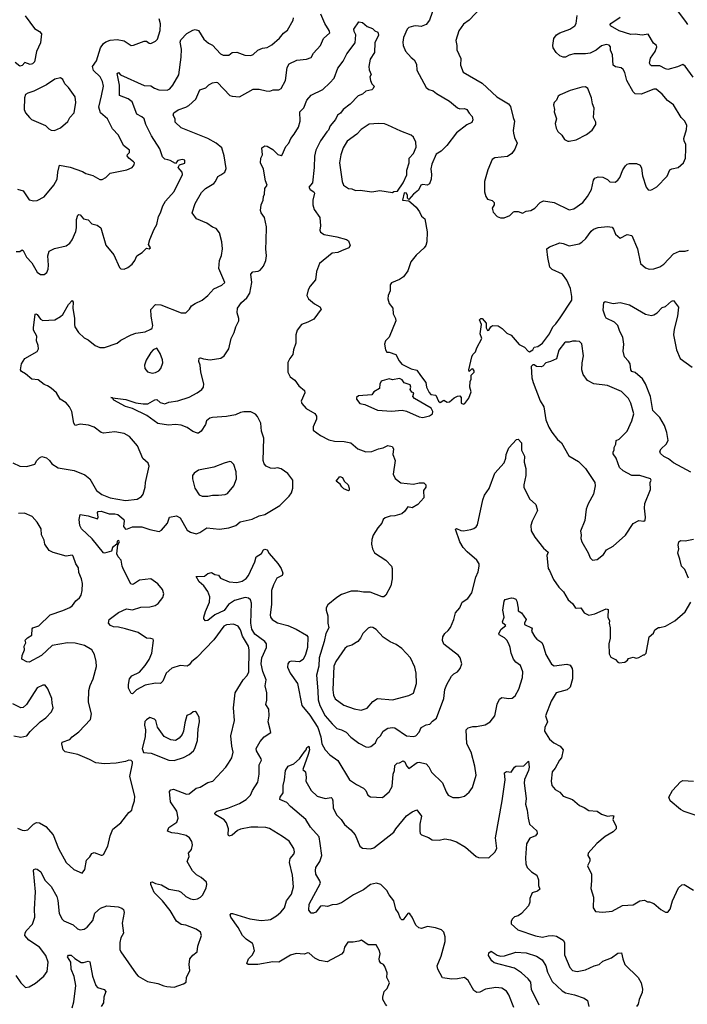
# Model space of a CAD drawing. Extents: x 2057697 to 2160550, y 827490 to 1016834.
# Tile 266 of 509: x 2087785 to 2093533, y 942684 to 951158. Entities that reach past the tile are written whole.
import ezdxf

# ---------------------------------------------------------------- set-up
doc = ezdxf.new("R2010")
doc.units = 0

msp = doc.modelspace()

# ---------------------------------------------------------------- linework, layer by layer
at = {"layer": '0CON20XD'}
for points in [[(2091358.1, 951285), (2091312.5, 951155), (2091285, 951116.2), (2091242, 951098), (2091195, 951105.6), (2091175, 951102.5), (2091135, 951091.2), (2091121.2, 951075), (2091089.2, 951005), (2091082, 950965), (2091086, 950935), (2091106.6, 950886.6), (2091155, 950831.2), (2091181.7, 950811.7), (2091200, 950775), (2091204.1, 950724.1), (2091285, 950573.8), (2091307, 950557), (2091343.3, 950545), (2091371.8, 950521.8), (2091486.3, 950456.3), (2091555, 950398.8), (2091575, 950392), (2091615, 950393.8), (2091634.1, 950384.1), (2091653.2, 950353.2), (2091681.2, 950325), (2091686.7, 950295), (2091676.1, 950273.9), (2091635, 950253.3), (2091545, 950183.3), (2091463.3, 950075), (2091412.5, 950025), (2091369.5, 950000.5), (2091332, 949915), (2091324, 949875), (2091330, 949825), (2091326.4, 949786.4), (2091312.5, 949745), (2091293, 949733), (2091255, 949740), (2091237, 949733), (2091219.3, 949690.7), (2091175, 949657.5), (2091135, 949610), (2091122.5, 949622.5), (2091123.3, 949645), (2091116, 949666), (2091093.6, 949666.4), (2091080, 949605), (2091135, 949600), (2091153.3, 949583.3), (2091196.7, 949545), (2091226.2, 949505), (2091245, 949466.7), (2091273.6, 949443.6), (2091292.3, 949332.3), (2091289.2, 949245), (2091280, 949215), (2091265.8, 949194.2), (2091198.8, 949131.2), (2091153.3, 949075), (2091126.2, 948995), (2091090, 948945), (2091055, 948922), (2090985.6, 948894.4), (2090973.8, 948875), (2090973.3, 948825), (2090955.9, 948784.1), (2090954, 948755), (2090966.2, 948715), (2090996, 948675), (2091000, 948625), (2091020, 948585), (2091022.2, 948565), (2090966.2, 948425), (2090934, 948395), (2090926, 948365), (2090933.6, 948316.4), (2090945, 948297.5), (2090965, 948296.7), (2091022.5, 948275), (2091051.2, 948221.2), (2091075, 948192.5), (2091155, 948152.5), (2091205, 948142.5), (2091236.1, 948096.1), (2091282.5, 948035), (2091288, 947995), (2091309.2, 947949.2), (2091325, 947932.5), (2091367.5, 947927.5), (2091390, 947875), (2091405, 947862.5), (2091435, 947882.5), (2091465, 947866.7), (2091485, 947870), (2091525, 947902.5), (2091555, 947917.5), (2091575, 947920), (2091586.4, 947906.4), (2091586.4, 947856.4), (2091605, 947848.8), (2091616.7, 947855), (2091650.7, 947899.3), (2091672.5, 947955), (2091660, 947995), (2091662.5, 948045), (2091672.5, 948065), (2091673, 948097), (2091696.1, 948123.9), (2091696.7, 948135), (2091685, 948152.5), (2091675, 948150), (2091655, 948130), (2091652.5, 948145), (2091678.1, 948255), (2091685, 948276), (2091709.7, 948300.3), (2091721.4, 948335), (2091764, 948415), (2091750, 948455), (2091760, 948535), (2091743.3, 948575), (2091755, 948587.5), (2091767.5, 948585), (2091800, 948545), (2091800, 948505), (2091812, 948482), (2091825, 948486.7), (2091840, 948515), (2091855, 948526), (2091905, 948522), (2091939.1, 948499.1), (2091979.7, 948459.7), (2092015, 948442), (2092085, 948361.2), (2092131.7, 948338.3), (2092163.6, 948303.6), (2092175, 948300), (2092202.5, 948315), (2092215, 948340), (2092245, 948343.8), (2092286.7, 948375), (2092347.3, 948452.7), (2092373.8, 948515), (2092400.3, 948539.7), (2092438.3, 948591.7), (2092536.9, 948745), (2092538.6, 948775), (2092525.7, 948845), (2092496.7, 948915), (2092456.9, 948966.9), (2092367.9, 949007.9), (2092348.8, 949028.8), (2092331.7, 949111.7), (2092324.4, 949185.6), (2092346.4, 949203.6), (2092435, 949236), (2092465, 949232.5), (2092515, 949212), (2092600.3, 949229.7), (2092625, 949243.8), (2092658, 949275), (2092705, 949338.8), (2092725, 949353.8), (2092765, 949370), (2092845, 949378), (2092885, 949372.5), (2092896, 949356), (2092915, 949313.3), (2092955, 949276.7), (2093015, 949310), (2093055, 949301.2), (2093104.3, 949185), (2093130.3, 949060.3), (2093171.2, 949021.2), (2093205, 949011.2), (2093245, 949013.8), (2093295, 949030), (2093331.2, 949055), (2093415, 949142), (2093464.3, 949165.7), (2093515, 949164.3), (2093543.3, 949175)], [(2091755, 951260.8), (2091655, 951154.2), (2091605, 951118.8), (2091565, 951062.5), (2091538.3, 950978.3), (2091548, 950935), (2091548.3, 950898.3), (2091583.6, 950825), (2091581.2, 950765), (2091603.8, 950705), (2091765, 950611.4), (2091894, 950495), (2091992.5, 950435), (2092010.4, 950410.4), (2092034.2, 950315.8), (2092044.2, 950285), (2092033.1, 950205), (2092035, 950180), (2092043.4, 950143.4), (2092067.5, 950095), (2092047, 950043), (2092021.4, 950005), (2091985, 949981.5), (2091875, 949969.4), (2091851.2, 949955), (2091814.2, 949865.8), (2091785.8, 949765.8), (2091787.1, 949675), (2091799.2, 949635), (2091812.8, 949612.8), (2091851.7, 949601.7), (2091870, 949585), (2091868.8, 949565), (2091851.2, 949535), (2091862.3, 949502.3), (2091895, 949462.5), (2091925, 949452.5)], [(2093535.6, 951115), (2093520.9, 951140.9), (2093414, 951284)], [(2087726.4, 947343.6), (2087785, 947316.2), (2087845, 947312.9), (2087915, 947333.3), (2087932.5, 947365), (2087955, 947387.5), (2087975, 947397.5), (2088015, 947387.5), (2088042.5, 947365), (2088060, 947335), (2088115, 947301.8), (2088255, 947277.8), (2088345, 947242), (2088389.2, 947205), (2088445.5, 947105.5), (2088492, 947072), (2088565, 947042.9), (2088695, 947020.8), (2088795, 947030.8), (2088833.3, 947055), (2088848, 947075), (2088865.8, 947135), (2088869.2, 947175), (2088900, 947315), (2088891.7, 947341.7), (2088845, 947380), (2088798.9, 947488.9), (2088730.7, 947570.7), (2088685, 947596.7), (2088605, 947609.4), (2088505, 947598.6), (2088485, 947605.7), (2088425, 947650.8), (2088376.8, 947666.8), (2088305.7, 947675.7), (2088262, 947665), (2088250, 947685), (2088234.3, 947785), (2088214.3, 947825), (2088185, 947859.2), (2088131.8, 947891.8), (2088102, 947945), (2088055.4, 947985.4), (2088025, 948006.9), (2087995, 948018.6), (2087945, 948057.5), (2087890, 948065), (2087835, 948110.6), (2087798.8, 948128.8), (2087791.9, 948145), (2087799.4, 948195), (2087827.5, 948242.5), (2087935, 948303.3), (2087946.7, 948325), (2087944, 948355), (2087930, 948395), (2087931.4, 948435), (2087903.8, 948485), (2087904, 948506), (2087918, 948622), (2087924.1, 948625.9), (2087935, 948621.4), (2087965, 948580.8), (2087985, 948568), (2088086.7, 948575), (2088135, 948602), (2088155, 948620), (2088205, 948706.9), (2088235, 948741.2), (2088245.7, 948725.7), (2088241.1, 948675), (2088257.8, 948585), (2088255.8, 948535), (2088260.8, 948515), (2088290, 948465), (2088340.7, 948420.7), (2088375, 948402.9), (2088435, 948354.3), (2088475, 948337.5), (2088515, 948335.8), (2088625, 948374.3), (2088655, 948398.6), (2088745, 948446.2), (2088785, 948458.8), (2088865, 948470), (2088915, 948493.3), (2088925.7, 948504.3), (2088930.8, 948525), (2088916.2, 948605), (2088915, 948662.5), (2088954.2, 948705.8), (2089000, 948705), (2089175, 948634), (2089215, 948633.8), (2089246.7, 948665), (2089265, 948696), (2089295, 948716.2), (2089355, 948742.5), (2089405, 948783.3), (2089455, 948841.2), (2089525.9, 948874.1), (2089550, 948895), (2089498, 949015), (2089504, 949085), (2089521.2, 949128.8), (2089531.4, 949185), (2089525.9, 949245.9), (2089503.9, 949323.9), (2089475, 949361.2), (2089445, 949371.2), (2089395, 949405.8), (2089306.7, 949445), (2089268.8, 949495), (2089295.8, 949575), (2089350.9, 949669.1), (2089384, 949706), (2089455, 949748.8), (2089470, 949765), (2089491.7, 949808.3), (2089517.2, 949822.8), (2089552, 949845), (2089562.7, 949877.3), (2089545.6, 949985), (2089524.4, 950055), (2089476, 950096), (2089405, 950134.4), (2089175, 950227.8), (2089124.4, 950274.4), (2089124.2, 950305), (2089106.4, 950336.4), (2089111.2, 950355), (2089147.6, 950382.4), (2089215, 950403.5), (2089240.4, 950419.6), (2089302, 950475), (2089335.5, 950554.5), (2089388.3, 950571.7), (2089413.3, 950596.7), (2089445, 950613.6), (2089475, 950620), (2089486.6, 950616.6), (2089595, 950506), (2089615, 950500), (2089677, 950493), (2089795, 950560), (2089845, 950559.2), (2089907.5, 950545), (2089938.3, 950541.7), (2089966.4, 950553.6), (2090015, 950553.8), (2090036.7, 950565), (2090073.8, 950635), (2090087.1, 950745), (2090105, 950778), (2090172, 950808), (2090253.1, 950816.9), (2090295, 950832), (2090315, 950870), (2090374.2, 950935), (2090401.2, 950995), (2090453.8, 951045), (2090450, 951065), (2090412.9, 951125), (2090378.2, 951205)], [(2087830.6, 951190.6), (2087913, 951083), (2087955.8, 951055), (2087972.9, 951035), (2087962.7, 950957.3), (2087930, 950885), (2087910.9, 950795), (2087895, 950779.1), (2087875, 950771.5), (2087829.5, 950790.5), (2087805, 950764.4), (2087785, 950758.6), (2087745, 950790)], [(2087755, 949162), (2087785, 949163.3), (2087805, 949176), (2087815, 949171.4), (2087844.4, 949114.4), (2087889.2, 949065), (2087935.7, 948985.7), (2087965, 948963.8), (2087995, 948963.8), (2088017.3, 948982.7), (2088029.1, 949010.9), (2088032.9, 949045), (2088025.7, 949125), (2088039.2, 949165), (2088085, 949187.1), (2088185, 949212.2), (2088215, 949234.3), (2088237.1, 949262.9), (2088268.5, 949335), (2088274.4, 949365), (2088272.3, 949437.7), (2088286.2, 949475), (2088295, 949482), (2088305, 949479.2), (2088333, 949443), (2088375, 949436), (2088405, 949400), (2088450.7, 949389.3), (2088484, 949365), (2088526.6, 949216.6), (2088594, 949135), (2088643.3, 949025), (2088655, 949012.5), (2088685, 949011.2), (2088716.7, 949025), (2088753.8, 949055), (2088776.2, 949085), (2088794.1, 949125.9), (2088840, 949155), (2088875, 949190), (2088900, 949185), (2088910, 949195), (2088893.3, 949223.3), (2088904, 949265), (2088941.2, 949355), (2088964.4, 949395), (2088979.4, 949465), (2088997.1, 949495), (2089015.8, 949555), (2089039.2, 949595), (2089115, 949678.8), (2089187.5, 949825), (2089182.5, 949845), (2089149.2, 949885), (2089161.4, 949908.6), (2089205, 949923.3), (2089205, 949947.5), (2089185, 949953.3), (2089145, 949946), (2089125, 949920), (2089081.2, 949945), (2089059.7, 949950.3), (2089035, 949958.6), (2089015, 949978.8), (2088991.9, 950045), (2088918.5, 950158.5), (2088871.4, 950255), (2088855.7, 950305), (2088835, 950323.1), (2088793.1, 950345), (2088751.7, 950451.7), (2088717.7, 950477.7), (2088645, 950506.7), (2088642.9, 950595), (2088624.2, 950695), (2088635, 950703.3), (2088653.6, 950683.6), (2088855, 950591.9), (2088915, 950587.8), (2088945, 950567.1), (2088982.7, 950552.7), (2089055, 950552), (2089076.8, 950563.2), (2089104.5, 950595.5), (2089155, 950682), (2089174, 950835), (2089177.5, 950905), (2089167.1, 950965), (2089172.5, 950985), (2089225, 951037.8), (2089275, 951068.1), (2089295, 951073.5), (2089325, 951064.4), (2089369.3, 950989.3), (2089411.2, 950955), (2089445, 950939.2), (2089513.9, 950863.9), (2089537.7, 950852.3), (2089585, 950852.5), (2089614.5, 950875.5), (2089655, 950878.8), (2089722.1, 950852.1), (2089775, 950850), (2089795, 950857.5), (2089833.7, 950896.3), (2089875, 950912.5), (2089915, 950919.2), (2089955, 950940), (2090020.7, 950999.3), (2090055, 951042), (2090091.7, 951068.3), (2090138.1, 951155), (2090141.9, 951175)], [(2087905, 949597.5), (2087935, 949602.5), (2087995, 949633.3), (2088078.8, 949735), (2088106.9, 949785), (2088112.5, 949845), (2088127.5, 949905), (2088219.5, 949889.5), (2088325, 949852), (2088352.7, 949832.7), (2088415, 949818), (2088475, 949783.8), (2088495, 949783.3), (2088525, 949800), (2088565, 949836.2), (2088705.7, 949864.3), (2088753.3, 949885), (2088771.2, 949908.8), (2088772.5, 949925), (2088765.7, 949935), (2088725.7, 949965), (2088711.2, 949985), (2088713.3, 949996.7), (2088731.2, 950015), (2088731.2, 950035), (2088678, 950075), (2088635, 950163.8), (2088585, 950218), (2088540, 950305), (2088480.6, 950355), (2088466.1, 950406.1), (2088488, 950502), (2088506.1, 950585), (2088498.9, 950625), (2088477.9, 950665), (2088421.2, 950721.2), (2088412.5, 950755), (2088445, 950802.5), (2088479.2, 950915), (2088505, 950951.5), (2088525, 950966.8), (2088565, 950981.5), (2088625, 950986.9), (2088685, 950975.8), (2088745, 950935.8), (2088765, 950937.5), (2088855, 950973.3), (2088875, 950972.5), (2088900, 950955), (2088915, 950953.3), (2088955, 950973.3), (2088970.5, 950989.5), (2088994, 951065), (2088998.3, 951121.7), (2088986.2, 951165)], [(2089360, 943625), (2089388.8, 943685), (2089396.2, 943715), (2089393.3, 943735), (2089347.5, 943775), (2089307.7, 943797.7), (2089272.3, 943832.3), (2089227, 943913), (2089243.8, 943955), (2089236.7, 943985), (2089263.3, 944015), (2089273.8, 944055), (2089265.9, 944085.9), (2089246.7, 944115), (2089216.9, 944136.9), (2089145, 944154.4), (2089095, 944158.5), (2089058, 944175), (2089069.2, 944205), (2089137.4, 944252.6), (2089150, 944285), (2089137.3, 944345), (2089083.5, 944425), (2089074.2, 944515), (2089085, 944530.8), (2089110, 944535), (2089222.1, 944492.1), (2089245, 944495.8), (2089305, 944542.9), (2089338.8, 944551.2), (2089405, 944592), (2089447.5, 944605), (2089560, 944725), (2089581.1, 944758.9), (2089610, 944805), (2089623.5, 944855), (2089611.8, 944905), (2089603.7, 944993.7), (2089633.3, 945125), (2089624.5, 945235), (2089640, 945365), (2089708.1, 945475), (2089740.3, 945509.7), (2089758.6, 945541.4), (2089760.5, 945735), (2089755.5, 945765), (2089702.4, 945852.4), (2089686.5, 945906.5), (2089666.9, 945936.9), (2089625, 945956.7), (2089565, 945949.1), (2089542.7, 945937.3), (2089455, 945821.9), (2089310.5, 945669.5), (2089265, 945631.9), (2089244.4, 945605), (2089226.1, 945593.9), (2089165, 945598.8), (2089095, 945575.4), (2089047.1, 945535), (2089015.7, 945465), (2088995.5, 945444.5), (2088955, 945447.8), (2088865, 945430.4), (2088789.8, 945390.2), (2088755, 945356.7), (2088745, 945357.5), (2088720, 945405), (2088720, 945435), (2088731.4, 945485), (2088750.2, 945509.8), (2088815, 945543.1), (2088865, 945598.9), (2088900.1, 945649.9), (2088923.5, 945705), (2088936.1, 945816.1), (2088932.5, 945825), (2088915, 945833.3), (2088875, 945836.2), (2088805, 945882.2), (2088696.6, 945916.6), (2088635, 945930), (2088591.7, 945931.7), (2088567.5, 945945), (2088550, 945965), (2088553.9, 945996.1), (2088634.1, 946055.9), (2088705, 946087.5), (2088755, 946078.8), (2088828.3, 946101.7), (2088905, 946104.3), (2088950, 946115), (2088976.6, 946133.4), (2089018, 946185), (2089024.2, 946215), (2089013.1, 946255), (2088975, 946302.9), (2088915, 946345.7), (2088815.9, 946334.1), (2088765, 946300), (2088755, 946296.7), (2088742.3, 946302.3), (2088678, 946425), (2088666, 946455), (2088657.5, 946505), (2088632.5, 946535), (2088620.9, 946560.9), (2088631, 946639), (2088644.3, 946665), (2088640.7, 946670.7), (2088635, 946675.9), (2088625, 946670.9), (2088620.4, 946645), (2088583.8, 946616.2), (2088574.8, 946585), (2088515, 946565.4), (2088505, 946568.9), (2088408.9, 946688.9), (2088318.1, 946775), (2088301.1, 946805), (2088295.5, 946855.5), (2088305, 946900), (2088375, 946887.5), (2088455, 946862), (2088460.6, 946875), (2088454.7, 946915.3), (2088460.5, 946925), (2088485, 946927.6), (2088555, 946904.3), (2088605, 946904.3), (2088628.3, 946898.3), (2088681.3, 946855), (2088685.1, 946845), (2088679, 946795), (2088695, 946773.7), (2088714.1, 946775.9), (2088755, 946794.4), (2088835, 946791.9), (2088905, 946770), (2088985, 946754), (2089005.5, 946764.5), (2089056, 946825), (2089074.1, 946875.9), (2089133.6, 946886.4), (2089165, 946871.2), (2089225.6, 946765.6), (2089255, 946745.8), (2089305, 946732.9), (2089335, 946742.9), (2089395, 946784.2), (2089505, 946774), (2089585, 946784), (2089645, 946805.8), (2089683.3, 946835), (2089785, 946860), (2089845, 946887.1), (2089895, 946900.6), (2090025, 946975.6), (2090103.7, 947056.3), (2090124, 947085), (2090137.5, 947125), (2090135.6, 947195.6), (2090092.2, 947252.2), (2090035, 947292.9), (2090005, 947300.8), (2089974.3, 947294.3), (2089945, 947297.1), (2089906, 947315), (2089888.9, 947335), (2089881.2, 947365), (2089886.4, 947555), (2089867.5, 947615), (2089860.5, 947685), (2089832.1, 947742.1), (2089813.6, 947763.6), (2089775, 947782.5), (2089713, 947783), (2089685, 947777.8), (2089642.5, 947757.5), (2089565, 947744), (2089445, 947735.3), (2089422.1, 947727.9), (2089394.3, 947705), (2089384, 947675), (2089346, 947615), (2089325, 947598.8), (2089315, 947598), (2089275, 947612.9), (2089227.3, 947647.3), (2089175, 947669.1), (2089125, 947674.4), (2089065, 947669.2), (2088975, 947682.9), (2088880.6, 947750.6), (2088755, 947811.1), (2088695, 947827.3), (2088595, 947884.5), (2088583.3, 947903.3), (2088570, 947905), (2088583.3, 947903.3), (2088698.3, 947888.3), (2088785, 947859.2), (2088848.3, 947851.7), (2088888.3, 947851.7), (2088947.5, 947885), (2088965, 947888.8), (2088993.9, 947863.9), (2089035, 947851.2), (2089070, 947865), (2089145, 947876.9), (2089245, 947910), (2089312, 947945), (2089353.3, 947975), (2089366.2, 947995), (2089370, 948025), (2089344.2, 948125), (2089339.2, 948185), (2089327.5, 948215), (2089330, 948245), (2089342, 948248), (2089368.3, 948238.3), (2089425, 948231.4), (2089515, 948244.2), (2089544.5, 948265.5), (2089585, 948323.8), (2089604.4, 948415), (2089631.9, 948465), (2089645.7, 948515), (2089670.8, 948565), (2089670.8, 948585), (2089656.4, 948635), (2089660, 948675), (2089694.5, 948725), (2089740.4, 948765), (2089765.3, 948805), (2089783.2, 948895), (2089775, 948967.5), (2089793.1, 948986.9), (2089837.6, 948992.4), (2089855, 949002.5), (2089883.1, 949036.9), (2089904.5, 949085), (2089910.4, 949125), (2089903.6, 949185), (2089905.4, 949255), (2089910, 949375), (2089892, 949455), (2089863.8, 949495), (2089856.7, 949515), (2089862.5, 949565), (2089881.2, 949605), (2089883.3, 949635), (2089892.7, 949657.3), (2089894.3, 949705.7), (2089916.7, 949735), (2089901.7, 949771.7), (2089885, 949872.5), (2089858.8, 949925), (2089860, 949965), (2089876.2, 949995), (2089870, 950055), (2089895, 950073.3), (2089915, 950070), (2089965, 950041.2), (2090007.3, 949997.3), (2090035, 949988.8), (2090045, 949993.8), (2090074.6, 950065.4), (2090101.5, 950095), (2090119.5, 950135), (2090148.8, 950171.2), (2090185.7, 950234.2), (2090200, 950285), (2090196.4, 950363.6), (2090230.9, 950399.1), (2090258, 950465), (2090295, 950508.8), (2090393.9, 950556.1), (2090455, 950613.1), (2090490.8, 950655), (2090525, 950740), (2090568.3, 950801.7), (2090602, 950865), (2090671.7, 950958.3), (2090678.8, 951028.8), (2090663.8, 951055), (2090662.5, 951075), (2090705, 951140), (2090735, 951133.3), (2090775, 951100), (2090823, 951083), (2090841.7, 951061.7), (2090869.3, 951049.3), (2090872.5, 951025), (2090841.2, 950958.8), (2090838, 950875), (2090802.3, 950817.7), (2090791.2, 950755), (2090793.8, 950725), (2090810, 950685), (2090800, 950665), (2090803.6, 950633.6), (2090816.7, 950606.7), (2090837.5, 950585), (2090827.5, 950565), (2090815, 950553.3), (2090765, 950542), (2090735, 950517.1), (2090698.6, 950501.4), (2090630.2, 950429.8), (2090570.8, 950385), (2090545.6, 950354.4), (2090520, 950335), (2090505, 950298.8), (2090457.5, 950245), (2090442, 950208), (2090428.3, 950191.7), (2090375.6, 950115), (2090334.6, 950035), (2090323.7, 949983.7), (2090320.9, 949885), (2090306, 949755), (2090273.3, 949715), (2090286.7, 949695), (2090317.5, 949677.5), (2090323.1, 949665), (2090309.4, 949605), (2090308.6, 949565), (2090320, 949525), (2090368.1, 949455), (2090374.3, 949385), (2090370, 949345), (2090375, 949330), (2090405, 949310), (2090515, 949290), (2090597.5, 949265), (2090616.2, 949255), (2090630, 949215), (2090617.5, 949195), (2090555, 949167.1), (2090522.5, 949155), (2090475, 949148), (2090365, 949058.8), (2090340.8, 948990.8), (2090330.2, 948919.8), (2090285.6, 948865), (2090267.7, 948832.3), (2090257.5, 948785), (2090270.8, 948755), (2090322, 948712), (2090367.4, 948687.4), (2090381.2, 948665), (2090318.3, 948581.7), (2090265, 948554), (2090210, 948535), (2090174.4, 948485.6), (2090162.5, 948445), (2090162.9, 948375), (2090142.2, 948317.8), (2090135.7, 948275), (2090109.1, 948240.9), (2090093.4, 948206.6), (2090093.1, 948125), (2090113.6, 948083.6), (2090153.8, 948055), (2090187.9, 948007.9), (2090236, 947965), (2090239.2, 947945), (2090208.2, 947875), (2090214.5, 947855), (2090251.6, 947811.6), (2090325, 947768.8), (2090338.8, 947745), (2090339.7, 947720.3), (2090310.8, 947655), (2090312.5, 947625), (2090375, 947578.9), (2090445, 947541.1), (2090495, 947530), (2090578.5, 947528.5), (2090635, 947515.8), (2090694.5, 947464.5), (2090765, 947437.1), (2090815, 947441.4), (2090875, 947465.6), (2090915, 947474), (2090955, 947494), (2090992.5, 947485), (2091004, 947465), (2090997.1, 947415), (2091016.9, 947365), (2091001.4, 947245), (2091018.7, 947208.7), (2091065, 947171.5), (2091175, 947161.1), (2091225, 947172.5), (2091265, 947172.5), (2091281.2, 947155), (2091280, 947135), (2091262.5, 947105), (2091265, 947042.5), (2091213.8, 946985), (2091165, 946955.7), (2091125, 946964), (2091097.5, 946925), (2091075, 946905.5), (2091015, 946888.1), (2090975, 946885.6), (2090930.9, 946869.1), (2090915, 946856.2), (2090903.3, 946825), (2090868.8, 946785), (2090828.7, 946721.3), (2090815.7, 946684.3), (2090814.3, 946644.3), (2090820.8, 946605), (2090838.8, 946568.8), (2090936.2, 946505), (2090985, 946453.3), (2090990.6, 946435), (2090992.9, 946345), (2090980.8, 946285), (2090936.2, 946205), (2090919.2, 946190.8), (2090905, 946190.8), (2090801.9, 946231.9), (2090745, 946230.4), (2090695, 946240.4), (2090639.3, 946240.7), (2090555, 946210.8), (2090515, 946185.8), (2090437.7, 946122.3), (2090423.3, 946095), (2090423.3, 946075), (2090437.3, 946027.3), (2090438.1, 945965), (2090445.6, 945925), (2090420, 945875), (2090406.9, 945805), (2090363.6, 945666.4), (2090360.8, 945595), (2090339.2, 945515), (2090352.4, 945382.4), (2090354, 945304), (2090367.3, 945255), (2090415.4, 945165), (2090475, 945096.5), (2090515, 945057.5), (2090555, 945046.2), (2090596, 945025), (2090635, 944982), (2090705, 944932), (2090765, 944898.8), (2090785, 944896.2), (2090807.7, 944902.3), (2090835, 944921.2), (2090848, 944935), (2090862, 944968), (2090890.8, 944995), (2090915.4, 945034.6), (2090955, 945060), (2090995, 945066.9), (2091015, 945062.9), (2091115, 944994.4), (2091175, 944988.6), (2091196, 944995), (2091222.5, 945025), (2091242, 945065), (2091285, 945088.8), (2091315, 945093.3), (2091338.6, 945121.4), (2091373.3, 945145), (2091436.9, 945315), (2091446.1, 945393.9), (2091460.9, 945435)], [(2091925, 949452.5), (2091955, 949453.3), (2092005, 949471.2), (2092035, 949503.3), (2092045, 949506.7), (2092075, 949506.2), (2092115, 949493.8), (2092145, 949508.8), (2092185.6, 949514.4), (2092221.2, 949535), (2092265.7, 949584.3), (2092295, 949597.5), (2092385, 949585.7), (2092515, 949521.4), (2092555, 949531.1), (2092634.2, 949585), (2092673.1, 949635), (2092706.9, 949695), (2092723.7, 949776.3), (2092735, 949794), (2092765, 949804), (2092805, 949802), (2092845, 949781.2), (2092865, 949761.2), (2092911.7, 949758.3), (2092935, 949776.7), (2092950.9, 949799.1), (2092977.1, 949865), (2092999.7, 949900.3), (2093015, 949914), (2093035, 949920), (2093095, 949920), (2093127.5, 949905), (2093139.3, 949879.3), (2093147.1, 949815), (2093177.1, 949715), (2093195, 949693.3), (2093215, 949690), (2093230, 949695), (2093269.5, 949720.5), (2093357.7, 949812.3), (2093382.5, 949865), (2093400, 949875), (2093453.6, 949886.4), (2093500, 949925), (2093516.7, 949965), (2093521.2, 950045), (2093520, 950085), (2093504.4, 950114.4), (2093503.3, 950135), (2093526.6, 950213.4), (2093527, 950247), (2093510, 950285), (2093480, 950315), (2093415, 950423.8), (2093361.3, 950461.3), (2093317.2, 950517.2), (2093265, 950560), (2093245, 950559.2), (2093135, 950517.1), (2093085, 950520), (2093065, 950536), (2093011.1, 950635), (2092994.5, 950704.5), (2092980.3, 950730.3), (2092964.3, 950744.3), (2092915, 950752), (2092894, 950765), (2092888.1, 950855), (2092871.9, 950895), (2092872, 950925), (2092859.7, 950939.7), (2092835, 950944.2), (2092795, 950931.9), (2092748, 950895), (2092695, 950869.1), (2092655, 950862.5), (2092557.4, 950862.6), (2092515, 950852.5), (2092483.9, 950836.1), (2092465, 950836.2), (2092435, 950848), (2092404.2, 950875), (2092377.5, 950915), (2092374.4, 950935), (2092384.4, 950995), (2092405, 951027.5), (2092435, 951044.3), (2092521.2, 951075), (2092564, 951105), (2092575, 951123.8), (2092584.4, 951195)], [(2093584.3, 950664.3), (2093515, 950758.8), (2093495, 950772), (2093449.2, 950750.8), (2093365, 950730), (2093345, 950733.9), (2093295, 950761.1), (2093225, 950760.5), (2093215, 950765.7), (2093207.5, 950785), (2093214.8, 950825.2), (2093256.2, 950885), (2093270, 950925), (2093266.2, 950935), (2093242, 950955), (2093195, 951033.3), (2093144.3, 951025.7), (2093085, 951034.2), (2093045, 951031.4), (2092945, 951063.2), (2092870.8, 951105), (2092868, 951115), (2092874, 951125), (2092955, 951178.6)], [(2088085, 950204.2), (2088135, 950226.2), (2088198.8, 950281.2), (2088216.2, 950315), (2088253.8, 950355), (2088267.1, 950445), (2088263.3, 950495), (2088204.3, 950574.3), (2088173.3, 950605), (2088155, 950642.5), (2088135, 950656), (2088087.5, 950645), (2088015, 950596.7), (2087905, 950543.8), (2087853.9, 950526.1), (2087835, 950512.5), (2087826.2, 950485), (2087823.1, 950385), (2087834.4, 950355), (2087868.8, 950315), (2087885, 950300), (2088007.6, 950247.6), (2088035, 950218), (2088055, 950205.8), (2088085, 950204.2)], [(2092505, 950112.5), (2092515, 950113.3), (2092575, 950123.8), (2092665, 950168.8), (2092712.7, 950207.3), (2092743.8, 950255), (2092744, 950275), (2092724.2, 950315), (2092730, 950395), (2092715.8, 950435), (2092707.5, 950485), (2092677.1, 950565), (2092655, 950580.8), (2092623, 950577), (2092525, 950547.1), (2092439.3, 950510.7), (2092420, 950500), (2092406.7, 950465), (2092386.1, 950443.9), (2092381.2, 950425), (2092389.2, 950385), (2092386, 950365), (2092406, 950305), (2092394.1, 950264.1), (2092404.2, 950224.2), (2092418.8, 950195), (2092453, 950163), (2092475, 950127.5), (2092505, 950112.5)], [(2090995, 949670), (2091005, 949680), (2091038.3, 949681.7), (2091086.7, 949755), (2091116.4, 949823.6), (2091117, 949863), (2091137.5, 949925), (2091136.7, 949965), (2091173.8, 950005), (2091199.3, 950060.7), (2091196, 950105), (2091175.5, 950145.5), (2091153.8, 950165), (2091065, 950198.5), (2090955, 950250.9), (2090925, 950260.5), (2090874.3, 950265.7), (2090792.7, 950257.3), (2090725, 950212), (2090687.9, 950172.1), (2090605, 950111.2), (2090568.6, 950055), (2090548.6, 949995), (2090538.1, 949925), (2090561.2, 949765), (2090573.8, 949735), (2090598, 949715), (2090615, 949705.7), (2090645, 949703.3), (2090675, 949688.9), (2090715, 949690), (2090815, 949676.7), (2090886.7, 949686.7), (2090995, 949670)], [(2087765, 949698.8), (2087815, 949683.8), (2087865, 949608.8), (2087905, 949597.5)], [(2093562.2, 947262.2), (2093414.7, 947344.7), (2093369.4, 947379.4), (2093329.3, 947399.3), (2093301.2, 947425), (2093296.2, 947445), (2093308, 947465), (2093350, 947505), (2093368, 947535), (2093356.9, 947605), (2093335.6, 947665), (2093295, 947734.3), (2093234.4, 947795), (2093214.7, 947914.7), (2093173.3, 948025), (2093147.3, 948067.3), (2093085, 948120), (2093055, 948130), (2093046.2, 948145), (2093040, 948195), (2093025, 948220), (2092991.2, 948255), (2092980.8, 948305), (2092985.7, 948365), (2092976, 948425), (2092950.8, 948475), (2092935.5, 948525.5), (2092906.2, 948555), (2092835, 948588.8), (2092824.2, 948605), (2092807.7, 948657.7), (2092813.8, 948725), (2092825, 948732.5), (2092894.2, 948714.2), (2092953.9, 948723.9), (2093035, 948703.1), (2093172, 948622), (2093225, 948611.4), (2093245, 948616.9), (2093272.5, 948635), (2093315, 948682), (2093345, 948690), (2093395, 948736), (2093415, 948740), (2093455.8, 948685), (2093448, 948605), (2093420, 948495), (2093414.3, 948445.7), (2093440.6, 948315), (2093471.3, 948241.3), (2093575, 948166.7)], [(2092715, 946506.7), (2092755, 946511.2), (2092810, 946555), (2092837.5, 946595), (2092895, 946626.7), (2092999.7, 946720.3), (2093065, 946822.5), (2093115, 946847.5), (2093157.5, 946842.5), (2093168.3, 946851.7), (2093173.3, 946875), (2093162.9, 946955), (2093165.8, 946995), (2093216.2, 947115), (2093213.3, 947175), (2093220, 947195), (2093215.9, 947205.9), (2093125, 947235.7), (2093055, 947236.2), (2092980, 947275), (2092948.8, 947305), (2092918.8, 947385), (2092895, 947420), (2092893.9, 947436.1), (2092902.5, 947455), (2092902.5, 947475), (2092916.7, 947505), (2092920, 947535), (2092945, 947547.5), (2093014, 947615), (2093054.2, 947705), (2093070.8, 947765), (2093046.8, 947856.8), (2093026.6, 947896.6), (2092995, 947929.2), (2092965, 947958.6), (2092845, 948010.8), (2092727.5, 948025), (2092673.8, 948053.8), (2092636, 948105), (2092625.8, 948145), (2092626.1, 948203.9), (2092640, 948265), (2092625, 948367.5), (2092605, 948386.7), (2092575, 948390), (2092545, 948391.2), (2092515, 948381.2), (2092485, 948382.5), (2092475, 948377.5), (2092425, 948312.5), (2092405, 948240), (2092353.9, 948216.1), (2092314.2, 948205.8), (2092287.5, 948175), (2092275, 948170), (2092233, 948173), (2092215, 948187.5), (2092203, 948187), (2092187.5, 948172.5), (2092194, 948075), (2092204, 948035), (2092267, 947877), (2092296.9, 947825), (2092315.6, 947715), (2092341.1, 947651.1), (2092367.5, 947607.5), (2092414.5, 947544.5), (2092448, 947515), (2092511.2, 947405), (2092595.8, 947355.8), (2092655.7, 947295.7), (2092736, 947175), (2092739.2, 947145), (2092725.4, 947074.6), (2092677.9, 946992.1), (2092662.9, 946945), (2092651.2, 946848.8), (2092614, 946755), (2092620, 946725), (2092616.2, 946693.8), (2092624.3, 946665), (2092679.5, 946569.5), (2092695, 946527.5), (2092715, 946506.7)], [(2088925, 948116.2), (2088955, 948122.5), (2088983.3, 948135), (2089001.2, 948155), (2089016, 948205), (2089015, 948230), (2088993.3, 948285), (2088965, 948330), (2088935, 948317.5), (2088915, 948292.5), (2088873.2, 948226.8), (2088860, 948185), (2088862.5, 948155), (2088885, 948127.5), (2088925, 948116.2)], [(2091255, 947734), (2091311.7, 947748.3), (2091337.5, 947765), (2091342.5, 947785), (2091327.5, 947815), (2091185, 947897.5), (2091170, 947915), (2091177.5, 947945), (2091161.7, 947951.7), (2091147.5, 947975), (2091152.5, 947995), (2091147.5, 948015), (2091095, 948032.5), (2091077.7, 948057.7), (2091055, 948070), (2090995, 948058.8), (2090965, 948066.2), (2090905, 948048.8), (2090896, 948044), (2090886, 948025), (2090881.2, 947985), (2090832.5, 947955), (2090815, 947930), (2090700.7, 947919.3), (2090683, 947907), (2090683, 947893), (2090712.5, 947855), (2090755, 947846.2), (2090866.1, 947796.1), (2090985, 947788), (2091077.7, 947797.7), (2091115, 947788.8), (2091225, 947740), (2091255, 947734)], [(2091460.9, 945435), (2091503.2, 945506.8), (2091522.7, 945527.3), (2091553.9, 945546.1), (2091576.2, 945575), (2091591.2, 945615), (2091577.5, 945665), (2091564, 945685), (2091435, 945783.3), (2091424.7, 945815), (2091428.5, 945845), (2091443.6, 945876.4), (2091475, 945900), (2091495, 945926.7), (2091522.9, 945995), (2091535.7, 946054.3), (2091574, 946095), (2091593.8, 946145), (2091643.3, 946175), (2091678, 946225), (2091710.9, 946359.1), (2091731.9, 946405), (2091740, 946455), (2091740, 946475), (2091721.2, 946505), (2091636.8, 946576.8), (2091604, 946615), (2091574.4, 946664.4), (2091536.7, 946773.3), (2091545, 946778), (2091581.7, 946761.7), (2091605, 946758.8), (2091669.3, 946769.3), (2091695, 946778.8), (2091715, 946793.8), (2091725, 946810), (2091771.8, 947025), (2091786.7, 947065), (2091826, 947124), (2091875.7, 947255), (2091955.4, 947344.6), (2091969.4, 947385), (2091972.2, 947415), (2091996.9, 947473.1), (2092062.5, 947545), (2092075, 947546.7), (2092103.8, 947515), (2092103.9, 947453.9), (2092130.7, 947400.7), (2092128.8, 947348.8), (2092142.5, 947295), (2092142.5, 947235), (2092124.2, 947155), (2092125.8, 947135), (2092172.7, 947032.7), (2092227.5, 946985), (2092242, 946935), (2092197.4, 946842.6), (2092185.7, 946805), (2092188.7, 946758.7), (2092220.8, 946705), (2092295, 946610), (2092335.7, 946575), (2092324.2, 946545), (2092333.8, 946435), (2092347.1, 946417.1), (2092379.1, 946339.1), (2092425, 946274), (2092465.8, 946235), (2092505.7, 946165.7), (2092545, 946133.8), (2092568.3, 946098.3), (2092575, 946093.3), (2092616.1, 946096.1), (2092645, 946052.5), (2092685, 946032.5), (2092735, 946043.3), (2092835, 946086.7), (2092850.7, 946080.7), (2092848, 946015), (2092863.3, 945985), (2092860, 945965), (2092868.8, 945925), (2092868, 945835), (2092856, 945785), (2092860.7, 945700.7), (2092875, 945672.5), (2092915, 945652.5), (2092935, 945627.5), (2092945, 945622.5), (2092995, 945627.5), (2093017.5, 945645), (2093025, 945660), (2093065, 945670), (2093093.3, 945663.3), (2093115, 945667.5), (2093155, 945690), (2093165, 945690), (2093177.5, 945705), (2093203.8, 945845), (2093242.3, 945877.7), (2093254.1, 945905.9), (2093284.1, 945925.9), (2093295, 945926.2), (2093345, 945938.8), (2093426.2, 945985), (2093515, 946061.2), (2093562, 946145)], [(2089405, 947055.8), (2089445, 947064.2), (2089495, 947064.4), (2089555, 947072.5), (2089575, 947081.2), (2089628.8, 947145), (2089650, 947205), (2089649.2, 947265), (2089628.6, 947328.6), (2089605, 947353.3), (2089595, 947356.7), (2089545, 947342), (2089455, 947306), (2089325, 947280), (2089286.7, 947255), (2089273.8, 947235), (2089271.2, 947205), (2089291.2, 947125), (2089329.7, 947069.7), (2089355, 947058), (2089405, 947055.8)], [(2090615, 947102.5), (2090575, 947120), (2090557, 947137), (2090545, 947160), (2090510, 947185), (2090540, 947225), (2090565, 947217.5), (2090577.5, 947185), (2090612.5, 947155), (2090622.5, 947125), (2090621.7, 947108.3), (2090615, 947102.5)], [(2087765, 944200), (2087805, 944181.9), (2087825, 944178.6), (2087855, 944185.8), (2087904, 944235), (2087928.3, 944248.3), (2087955, 944245.6), (2088010, 944215), (2088072.8, 944142.8), (2088118.1, 944025), (2088185.5, 943905.5), (2088250, 943845), (2088323.6, 943813.6), (2088346.2, 943845), (2088361.2, 943925), (2088387.4, 943952.6), (2088405, 943982.5), (2088425, 943988.8), (2088485, 943968), (2088495, 943966.2), (2088505, 943973.3), (2088544.3, 944045), (2088563.2, 944135), (2088587.8, 944192.2), (2088654.3, 944245), (2088724.4, 944335.6), (2088748.8, 944355), (2088756, 944384), (2088773.3, 944435), (2088776.2, 944475), (2088734.3, 944645), (2088756.7, 944755), (2088755, 944770), (2088745, 944782.5), (2088725, 944786.2), (2088695, 944773.8), (2088615, 944760), (2088515, 944754.3), (2088440.5, 944760.5), (2088385, 944791.1), (2088285, 944833.1), (2088175, 944856), (2088158, 944875), (2088146.2, 944925), (2088150.5, 944939.5), (2088215, 944964), (2088235, 944986), (2088295, 945030), (2088394.4, 945135.6), (2088402, 945185), (2088375.7, 945285), (2088380.6, 945385), (2088391.9, 945428.1), (2088418.1, 945485), (2088445, 945590), (2088442, 945635), (2088427.5, 945695), (2088405, 945733.8), (2088342, 945772), (2088263, 945793), (2088195, 945796.1), (2088065, 945771.8), (2087971.4, 945685), (2087865, 945629.2), (2087845, 945630), (2087803.8, 945655), (2087806.2, 945685), (2087825.9, 945734.1), (2087822, 945765), (2087836.7, 945795), (2087832.7, 945817.3), (2087851.1, 945838.9), (2087888.7, 945861.3), (2087892, 945915), (2087897.1, 945922.9), (2087949.1, 945940.9), (2088046, 946035), (2088155, 946073.1), (2088215, 946098.2), (2088239.4, 946115), (2088268.6, 946155), (2088299.4, 946180.6), (2088313.1, 946205), (2088323.5, 946245), (2088324.4, 946305), (2088317.5, 946345), (2088295, 946400), (2088290.9, 946440.9), (2088268.1, 946475), (2088245, 946540), (2088235, 946548.8), (2088185, 946541.2), (2088071.7, 946571.7), (2088038.6, 946588.6), (2088002.5, 946645), (2087995, 946677.5), (2087972, 946725), (2087968.8, 946775), (2087935, 946833.3), (2087892, 946882), (2087825, 946910.8), (2087775, 946907.1)], [(2093542.6, 946352.6), (2093511.4, 946425), (2093482.5, 946455), (2093469.2, 946515), (2093450, 946565), (2093460, 946605), (2093452.5, 946635), (2093460, 946665), (2093475, 946676), (2093515, 946671.2), (2093585, 946686.7)], [(2089940, 945050), (2089922.5, 945115), (2089931.4, 945165), (2089929.4, 945225), (2089904.5, 945265), (2089911.7, 945301.7), (2089911.8, 945365), (2089898.7, 945425), (2089907.5, 945475), (2089876.9, 945546.9), (2089863.4, 945615), (2089870.1, 945665), (2089908.8, 945755), (2089910.9, 945785), (2089894.4, 945805), (2089810.2, 945870.2), (2089782.8, 945912.8), (2089773.4, 945965), (2089779.2, 946135), (2089770.6, 946165), (2089755, 946179.4), (2089725.4, 946185.4), (2089635, 946160.3), (2089581.5, 946125), (2089545, 946074.1), (2089463.5, 946036.5), (2089405, 945986.2), (2089383.8, 945983.8), (2089370.5, 946000.5), (2089368.8, 946015), (2089384.5, 946065), (2089417.5, 946145), (2089420.3, 946190.3), (2089405, 946236.7), (2089368.8, 946285), (2089329.1, 946319.1), (2089303.6, 946366.4), (2089375, 946367.5), (2089405, 946392.5), (2089435, 946401.2), (2089465, 946383.3), (2089495, 946377.5), (2089512.3, 946352.3), (2089589.5, 946319.5), (2089655, 946312.9), (2089700, 946325), (2089735, 946348.6), (2089754.7, 946375.3), (2089809.1, 946490.9), (2089822, 946535), (2089865.5, 946564.5), (2089884.2, 946595), (2089895, 946600.6), (2089915, 946594), (2089932.5, 946562.5), (2090007.4, 946477.4), (2090035.3, 946435), (2090049.5, 946395), (2090044.3, 946375), (2089998.3, 946351.7), (2089970, 946295), (2089953.3, 946245), (2089952.1, 946177.9), (2089952.2, 946125), (2089940.6, 946035), (2089944.4, 946015), (2089958.6, 945995), (2090005, 945965.5), (2090094.1, 945944.1), (2090165, 945912.1), (2090255, 945859.5), (2090266.2, 945845), (2090263, 945755), (2090245.7, 945695), (2090225, 945652.1), (2090195, 945631.8), (2090124.4, 945635.6), (2090105, 945630), (2090092.9, 945615), (2090091.4, 945585), (2090114.4, 945535), (2090176, 945444), (2090215, 945255.6), (2090283.4, 945173.4), (2090351, 945065), (2090376.2, 944985), (2090385.9, 944925.9), (2090413.8, 944875), (2090455, 944830.5), (2090525, 944781.4), (2090624.4, 944615), (2090684.7, 944574.7), (2090745.8, 944545), (2090765.8, 944525), (2090783.3, 944485), (2090805, 944468.8), (2090907.5, 944462.5), (2090965, 944513.3), (2090992.7, 944557.3), (2091001.4, 944665), (2091011.4, 944695), (2091015, 944740), (2091035, 944760), (2091055, 944762.5), (2091085, 944780), (2091101.7, 944771.7), (2091114.2, 944735), (2091135, 944714), (2091205.4, 944764.6), (2091225, 944766.5), (2091285, 944753.1), (2091308, 944728), (2091331.4, 944681.4), (2091425, 944590), (2091455, 944513.3), (2091473.8, 944485), (2091515, 944463.3), (2091567.5, 944462.5), (2091615, 944476.2), (2091655, 944510), (2091681.7, 944548.3), (2091715.6, 944654.4), (2091702.7, 944732.7), (2091671.1, 944855), (2091634.6, 944925), (2091628.6, 945045), (2091646.6, 945063.4), (2091685, 945075.5), (2091716.8, 945073.2), (2091791.2, 945088.8), (2091835, 945114), (2091875.8, 945165), (2091894.4, 945265.6), (2091915, 945311.2), (2091935.8, 945324.2), (2091995, 945314.2), (2092025, 945318), (2092051.3, 945338.7), (2092083, 945397), (2092114.5, 945495), (2092116.9, 945545), (2092095, 945598.8), (2092055, 945627.1), (2092035.6, 945655), (2092016.2, 945705), (2092006.5, 945753.5), (2091997.3, 945787.3), (2091978, 945818), (2091957.9, 945837.9), (2091914.1, 945864.1), (2091911.2, 945875), (2091928.7, 945911.3), (2091970, 945945), (2091943.3, 945965), (2091941.2, 945975), (2091955.8, 946014.2), (2091945.6, 946075), (2091956.7, 946153.3), (2091965, 946167.5), (2092018.3, 946181.7), (2092035, 946180), (2092055, 946170), (2092065, 946152.5), (2092077, 946093), (2092075, 946070), (2092103.9, 946053.9), (2092146.2, 945995), (2092130, 945965), (2092131.7, 945951.7), (2092192.5, 945925), (2092197.5, 945915), (2092192.5, 945895), (2092218.8, 945845), (2092236.7, 945825), (2092278.8, 945798.8), (2092292.3, 945772.3), (2092314.2, 945695), (2092362.1, 945612.1), (2092385, 945596.2), (2092495, 945610.8), (2092525, 945603.3), (2092542, 945575), (2092544.3, 945555), (2092542.9, 945485), (2092525, 945413.3), (2092498.6, 945391.4), (2092403.5, 945365), (2092361.3, 945291.3), (2092311.1, 945165), (2092327.8, 945115), (2092304.6, 945065), (2092302.3, 945035), (2092345, 944965.6), (2092382.9, 944935), (2092437.5, 944905), (2092463.8, 944875), (2092449.2, 944805), (2092432.5, 944785), (2092396, 944715), (2092368.6, 944685), (2092360, 944605), (2092365, 944567.5), (2092395, 944532), (2092435, 944509.2), (2092465, 944476), (2092545, 944447.5), (2092604.4, 944394.4), (2092645, 944377.1), (2092685, 944350.6), (2092755, 944346.2), (2092795, 944320), (2092845, 944303.3), (2092885, 944308.8), (2092900, 944305), (2092890, 944275), (2092921.2, 944215), (2092918.8, 944195), (2092895, 944168), (2092825, 944127.5), (2092752.6, 944067.4), (2092680, 943985), (2092676.7, 943965), (2092693.3, 943935), (2092693.8, 943915), (2092674.3, 943875), (2092706.7, 943805), (2092708.8, 943745), (2092700.5, 943680.5), (2092726.2, 943605), (2092723.3, 943515), (2092743, 943483), (2092805, 943476.7), (2092885, 943486.2), (2092975, 943534.2), (2093065, 943540), (2093125, 943573.8), (2093165, 943580), (2093190, 943565), (2093207, 943567), (2093245, 943550), (2093305, 943498.8), (2093345, 943477.5), (2093365, 943476.7), (2093385, 943503.3), (2093404.5, 943575), (2093455.8, 943685), (2093485, 943712.5), (2093505, 943714), (2093585.6, 943665.6)], [(2090725, 945214.5), (2090775, 945231.9), (2090825, 945290.8), (2090865, 945315.8), (2090995, 945304.5), (2091135, 945340), (2091175, 945361.2), (2091201.4, 945445), (2091198.1, 945535), (2091186.7, 945585), (2091150, 945665), (2091075.8, 945745.8), (2091025, 945779.5), (2090973, 945803), (2090915, 945843.1), (2090855, 945910), (2090825, 945926.7), (2090805, 945930), (2090785, 945920), (2090738.8, 945875), (2090720, 945835), (2090694.5, 945805.5), (2090645, 945775.7), (2090605, 945764), (2090585, 945746), (2090506.5, 945635), (2090488.2, 945595), (2090480.6, 945390.6), (2090487.8, 945345), (2090501.9, 945311.9), (2090575, 945257.1), (2090665.5, 945225.5), (2090725, 945214.5)], [(2087735, 944994.3), (2087795, 944981.9), (2087845, 944995.7), (2087875, 945032.5), (2087961.4, 945115), (2088010, 945150), (2088057.9, 945202.1), (2088074.2, 945235), (2088062.9, 945275), (2088060.8, 945315), (2088027.9, 945397.9), (2088005, 945430), (2087985, 945431.2), (2087935, 945406), (2087842, 945265), (2087815, 945238.8), (2087795, 945234), (2087725, 945269.4)], [(2089115, 944783.3), (2089195, 944806.7), (2089245, 944833.8), (2089281.2, 944865), (2089293.8, 944885), (2089316, 944955), (2089321.2, 945055), (2089333.8, 945115), (2089330, 945155), (2089307.5, 945195), (2089295, 945202.5), (2089278.3, 945201.7), (2089257, 945183), (2089225, 945170), (2089206.7, 945105), (2089196.2, 945035), (2089183.3, 945005), (2089157.5, 944975), (2089125, 944953.3), (2089085, 944960), (2089028.3, 944988.3), (2088970.3, 945070.3), (2088955.5, 945125.5), (2088945, 945138), (2088905, 945152.5), (2088875, 945133.3), (2088862.7, 945117.3), (2088858, 945085), (2088868.8, 945045), (2088864, 944985), (2088840, 944885), (2088850.7, 944850.7), (2088916.1, 944846.1), (2089070, 944785), (2089115, 944783.3)], [(2090945, 942670), (2090933.8, 942685), (2090912.5, 942725), (2090910.8, 942745), (2090924, 942795), (2090949.7, 942820.3), (2090967.7, 942867.7), (2090946.2, 942915), (2090948.9, 942955), (2090928.5, 943008.5), (2090915.8, 943025), (2090895, 943036.7), (2090883.3, 943055), (2090879.1, 943075), (2090887.3, 943117.3), (2090883.8, 943145), (2090852.5, 943195), (2090784.3, 943194.3), (2090726.2, 943236.2), (2090704.2, 943225.8), (2090655, 943218), (2090610.3, 943219.7), (2090582, 943175), (2090573.8, 943135), (2090555.8, 943115), (2090431.7, 943048.3), (2090365, 943060), (2090325, 943081.2), (2090277.5, 943125), (2090265, 943126), (2090234.1, 943115.9), (2090165, 943120.5), (2090115, 943106.9), (2090015, 943045.8), (2089965, 943049.4), (2089835.9, 943025.9), (2089753, 943027), (2089740, 943035), (2089754, 943075), (2089785, 943106.2), (2089805.7, 943145), (2089795.8, 943195), (2089787.8, 943207.8), (2089735, 943244), (2089704.3, 943275), (2089665.7, 943345), (2089601.4, 943435), (2089596.2, 943455), (2089605, 943463.8), (2089616, 943464), (2089765, 943418.9), (2089865, 943406.2), (2089925, 943409.6), (2089945.3, 943414.7), (2089995, 943445.5), (2090034.1, 943475.9), (2090065.6, 943515), (2090083.1, 943575), (2090125, 943631.2), (2090141.8, 943695), (2090134.7, 943794.7), (2090106.6, 943903.4), (2090112.8, 943937.2), (2090144.2, 943975), (2090150.8, 943995), (2090145.5, 944025.5), (2090105, 944088.8), (2090048.1, 944128.1), (2089936.4, 944196.4), (2089905, 944205.6), (2089835, 944208.8), (2089775, 944207.1), (2089685, 944191.1), (2089660.9, 944179.1), (2089615, 944138.6), (2089585, 944132), (2089578.6, 944145), (2089581.8, 944195), (2089565.9, 944245.9), (2089545, 944270.9), (2089473.5, 944313.5), (2089465.7, 944325), (2089467.5, 944335), (2089482.9, 944347.1), (2089577.4, 944372.6), (2089676.8, 944413.2), (2089735, 944447.1), (2089772.9, 944485), (2089789.4, 944525), (2089835.6, 944595), (2089845.4, 944664.6), (2089847.1, 944745), (2089866, 944785), (2089865, 944797.5), (2089824.2, 944865), (2089820, 944885), (2089855.7, 944944.3), (2089888.8, 944985), (2089946.1, 945023.9), (2089940, 945050)], [(2092038.9, 942655), (2091996.4, 942766.4), (2091975, 942795.8), (2091935, 942822.9), (2091885, 942829.2), (2091795, 942814.2), (2091745, 942787.1), (2091720, 942785), (2091695, 942801.2), (2091645, 942888.8), (2091615, 942914.2), (2091555, 942901.9), (2091505, 942899.4), (2091425, 942912), (2091384, 942985), (2091378, 943015), (2091412.9, 943097.1), (2091447.8, 943225), (2091448.6, 943265), (2091435, 943303.3), (2091415, 943323.8), (2091365, 943340.8), (2091295, 943352), (2091245, 943336.7), (2091221.7, 943341.7), (2091195, 943366), (2091162.9, 943435), (2091145, 943462), (2091135, 943467.5), (2091125, 943463.8), (2091091.4, 943418.6), (2091085, 943410), (2091075, 943411.2), (2091063.4, 943423.4), (2091044.5, 943474.5), (2091023.4, 943503.4), (2091004.5, 943575), (2090965.4, 943625), (2090945, 943664.4), (2090893.6, 943713.6), (2090856.2, 943726.2), (2090805, 943714.3), (2090745, 943669.4), (2090659.2, 943625), (2090555, 943557.1), (2090515, 943542.9), (2090475, 943540.6), (2090435, 943524.4), (2090395, 943531.4), (2090375, 943527.5), (2090334.1, 943475.9), (2090315, 943466.7), (2090295, 943467.5), (2090273.8, 943493.8), (2090278, 943545), (2090375.6, 943725), (2090370, 943745), (2090335, 943803.3), (2090330.6, 943835), (2090335, 943860), (2090367.9, 943912.1), (2090385.6, 943965), (2090372.7, 944067.3), (2090364.2, 944125), (2090287.7, 944207.7), (2090248.8, 944275), (2090115, 944386.7), (2090085, 944421.4), (2090024.3, 944445), (2090027.5, 944465), (2090053.2, 944505), (2090053.6, 944566.4), (2090065, 944616.7), (2090072.1, 944695), (2090095.5, 944734.5), (2090145, 944753.8), (2090194.4, 944795.6), (2090232.5, 944855), (2090252, 944875), (2090258, 944895), (2090275, 944906), (2090279.5, 944875), (2090268.9, 944835), (2090221.2, 944705), (2090246.2, 944685), (2090252, 944635), (2090248.8, 944605), (2090292.8, 944522.8), (2090346.2, 944475), (2090415, 944454.2), (2090465, 944462.5), (2090475, 944456.2), (2090481.2, 944435), (2090484.5, 944375), (2090512.5, 944315), (2090552.9, 944275), (2090580.4, 944230.4), (2090635.6, 944185), (2090673, 944143), (2090714, 944045), (2090736.7, 944026.7), (2090805, 944022.1), (2090835, 944029.4), (2091005.8, 944165), (2091022, 944195), (2091116, 944305), (2091165, 944340.8), (2091205, 944357.5), (2091243, 944303), (2091230.9, 944235), (2091229.4, 944175), (2091232.9, 944155), (2091245, 944142.5), (2091305, 944120), (2091335, 944098.1), (2091395, 944096.9), (2091445, 944108.6), (2091495, 944100), (2091545, 944081.4), (2091623.3, 944035), (2091713.3, 943955), (2091735, 943946), (2091825, 943945.7), (2091875, 943992), (2091892.9, 944025), (2091881.9, 944115), (2091939.6, 944435), (2091964.2, 944615), (2091960, 944675), (2091975, 944686.7), (2092015, 944682.5), (2092043.3, 944725), (2092055, 944733.3), (2092125, 944737.5), (2092165, 944776.7), (2092170.8, 944725), (2092165.5, 944695), (2092130.7, 944619.3), (2092127, 944587), (2092144.2, 944455), (2092140, 944405), (2092154.4, 944355), (2092161.1, 944285), (2092174.4, 944235), (2092235.8, 944175.8), (2092240, 944155), (2092226.7, 944135), (2092175.5, 944114.5), (2092148.9, 944065), (2092138.2, 943945), (2092142.2, 943892.2), (2092155, 943860.8), (2092192, 943825), (2092236, 943795), (2092252, 943755), (2092251.2, 943705), (2092262.5, 943675), (2092243.6, 943656.4), (2092197, 943643), (2092176.7, 943595), (2092175.9, 943564.1), (2092165, 943530), (2092105, 943463.8), (2092075, 943443.8), (2092045, 943436.2), (2092025, 943416.7), (2092016.2, 943395), (2092016.7, 943375), (2092073.2, 943323.2), (2092225, 943271.9), (2092285, 943260.6), (2092335, 943274.2), (2092375, 943277.1), (2092405, 943270), (2092464.5, 943234.5), (2092474.3, 943215), (2092475, 943110), (2092520.9, 943000.9), (2092543.3, 942975), (2092585, 942967.1), (2092655, 942980.6), (2092730, 943015), (2092772.7, 943027.3), (2092803.8, 943055), (2092880, 943085), (2092935, 943123.3), (2092965, 943127.5), (2092976.2, 943075), (2092996, 943025), (2093108, 942915), (2093135, 942867.5), (2093146.2, 942815), (2093144, 942785), (2093117.5, 942725), (2093110, 942685), (2093093.9, 942666.1)], [(2093616.2, 944305), (2093505, 944342.9), (2093475, 944360.8), (2093386, 944436), (2093374.5, 944465), (2093404.6, 944525), (2093475, 944598), (2093495, 944609.6), (2093585, 944604.4)], [(2087751.7, 942931.7), (2087795, 942868.4), (2087835, 942828.6), (2087865, 942834.3), (2087920, 942865), (2087993.3, 942925), (2088022, 942965), (2088028.6, 943045), (2088009.4, 943105), (2087955.7, 943175), (2087864, 943235), (2087830, 943275), (2087830.8, 943295), (2087840, 943315), (2087895.9, 943374.1), (2087914.5, 943434.5), (2087911.1, 943501.1), (2087922, 943652), (2087903.3, 943835), (2087907, 943843), (2087921.2, 943848.8), (2087935, 943846.2), (2087967.5, 943825), (2088001.5, 943751.5), (2088055, 943698.8), (2088105, 943611.2), (2088113.1, 943576.9), (2088125.5, 943465.5), (2088149.2, 943415), (2088165, 943401.4), (2088246.4, 943366.4), (2088283.2, 943333.2), (2088305, 943324), (2088338.7, 943331.3), (2088365, 943347.5), (2088414, 943405), (2088431.9, 943468.1), (2088479.7, 943510.3), (2088535, 943531.8), (2088633.2, 943523.2), (2088665, 943512), (2088678.3, 943498.3), (2088684.2, 943475), (2088667.9, 943382.1), (2088677.1, 943295), (2088656.7, 943255), (2088645.5, 943215), (2088647.1, 943155), (2088654.2, 943135), (2088786.9, 942945), (2088805, 942926.9), (2088885, 942880), (2088973.7, 942863.7), (2089025, 942842.5), (2089051.7, 942838.3), (2089115, 942831.2), (2089195, 942858.8), (2089218.8, 942875), (2089220, 942915), (2089250, 942975), (2089242.9, 943025), (2089249.4, 943075), (2089275, 943107.5), (2089311.2, 943135), (2089318.6, 943185), (2089348.6, 943275), (2089341.2, 943305), (2089305, 943330.8), (2089215.9, 943364.1), (2089175, 943371.4), (2089135, 943400), (2089079.8, 943489.8), (2089015, 943572.9), (2088943.1, 943645), (2088912.5, 943715), (2088913.3, 943735), (2088925, 943738), (2088953.3, 943723.3), (2089005, 943711.1), (2089070, 943675), (2089151.7, 943661.7), (2089175, 943648.8), (2089215, 943610.6), (2089255, 943591.1), (2089285, 943586.7), (2089315, 943590.5), (2089340.8, 943605), (2089360, 943625)], [(2088235.4, 942654.6), (2088252.2, 942705), (2088268.2, 942845), (2088253.3, 942923.3), (2088229.2, 942985), (2088225.8, 943045), (2088195, 943092.5), (2088203.8, 943106.2), (2088226.8, 943106.8), (2088258.6, 943078.6), (2088315, 943042.9), (2088335, 943042.9), (2088375, 943056.2), (2088388.6, 943048.6), (2088411.4, 942925), (2088440, 942845), (2088455, 942828.6), (2088512.1, 942812.1), (2088525.6, 942795), (2088508.1, 942745), (2088505, 942697.5), (2088487.5, 942665)], [(2092257.2, 942677.2), (2092191.7, 942811.7), (2092186.7, 942875), (2092163.6, 942903.6), (2092103.8, 942953.8), (2092043.6, 942993.6), (2091870.5, 943040.5), (2091848.3, 943058.3), (2091819.5, 943105), (2091824.5, 943125.5), (2091845, 943140), (2091896.2, 943106.2), (2091925, 943099.2), (2091958.3, 943101.7), (2092055, 943132.5), (2092145, 943125.6), (2092235, 943098), (2092281.9, 943065), (2092314.5, 943015), (2092328.5, 942961.5), (2092369.2, 942879.2), (2092455, 942798.2), (2092485, 942781.8), (2092560, 942765), (2092645.5, 942735.5), (2092673.3, 942715), (2092683.3, 942665)]]:
    msp.add_lwpolyline(points, dxfattribs=at)

doc.saveas('drawing.dxf')
